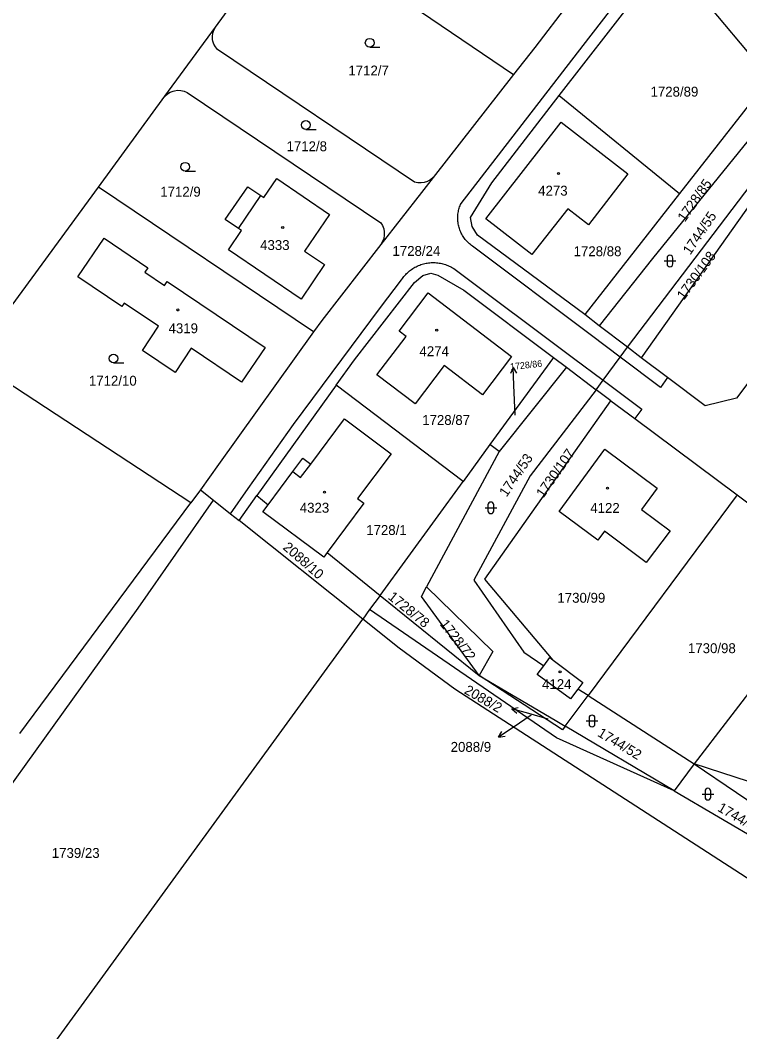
# Model space of a CAD drawing. Extents: x -679220 to -673243, y -1075091 to -1066557.
# Drawn here: x -677250.5 to -677126.9, y -1072559.9 to -1072386.3 of the extents above; entities that cross this region are included whole.
import ezdxf

# ---------------------------------------------------------------- set-up
doc = ezdxf.new("R2010")
doc.units = 0
for name, color, linetype in [('Hranice parcel', 7, 'Continuous'), ('Parcelní čísla', 7, 'Continuous'), ('Pop  PČ popisy', 7, 'Continuous'), ('Vnitřní kresba', 7, 'Continuous'), ('Značky budov', 7, 'Continuous'), ('Značky kultur', 7, 'Continuous')]:
    doc.layers.add(name, color=color, linetype=linetype)

msp = doc.modelspace()

# ---------------------------------------------------------------- linework, layer by layer
at = {"layer": 'Hranice parcel'}
for p, q in [((-677216.96, -1072387.5), (-677203.94, -1072369.73)), ((-677203.94, -1072369.73), (-677165.72, -1072395.65)), ((-677157.88, -1072399.21), (-677139.3, -1072375.33)), ((-677133.56, -1072382.2), (-677121.78, -1072396.3)), ((-677225.63, -1072399.35), (-677216.96, -1072387.5)), ((-677182.75, -1072414.11), (-677216.6, -1072391.34)), ((-677165.72, -1072395.65), (-677179.53, -1072413.28)), ((-677121.78, -1072396.3), (-677137.23, -1072416.05)), ((-677237.02, -1072414.96), (-677225.63, -1072399.35)), ((-677221.79, -1072398.69), (-677188.52, -1072421.07)), ((-677157.88, -1072399.21), (-677137.23, -1072416.05)), ((-677146.18, -1072442.44), (-677116.27, -1072403.07)), ((-677115.41, -1072404.11), (-677143.8, -1072444.26)), ((-677253.57, -1072437.57), (-677237.02, -1072414.96)), ((-677200.08, -1072439.81), (-677237.02, -1072414.96)), ((-677137.23, -1072416.05), (-677153.47, -1072436.81)), ((-677151.03, -1072438.75), (-677153.47, -1072436.81)), ((-677146.18, -1072442.44), (-677151.03, -1072438.75)), ((-677200.08, -1072439.81), (-677216.4, -1072462.58)), ((-677143.8, -1072444.26), (-677146.18, -1072442.44)), ((-677158.88, -1072444.22), (-677169.8, -1072459.15)), ((-677158.88, -1072444.22), (-677156.67, -1072445.86)), ((-677156.67, -1072445.86), (-677168.19, -1072460.35)), ((-677156.67, -1072445.86), (-677151.54, -1072449.73)), ((-677196.19, -1072448.95), (-677209.82, -1072467.91)), ((-677174.41, -1072465.47), (-677196.19, -1072448.95)), ((-677149, -1072451.64), (-677151.54, -1072449.73)), ((-677168.19, -1072460.35), (-677180.67, -1072483.55)), ((-677169.8, -1072459.15), (-677174.41, -1072465.47)), ((-677168.19, -1072460.35), (-677169.8, -1072459.15)), ((-677216.4, -1072462.58), (-677219.5, -1072466.9)), ((-677207.9, -1072469.46), (-677203.66, -1072463.77)), ((-677188.68, -1072485.02), (-677174.41, -1072465.47)), ((-677219.5, -1072466.9), (-677221.17, -1072469.15)), ((-677219.5, -1072466.9), (-677217.26, -1072468.69)), ((-677212.89, -1072472.17), (-677209.82, -1072467.91)), ((-677209.82, -1072467.91), (-677207.9, -1072469.46)), ((-677127.33, -1072467.78), (-677152.94, -1072502.22)), ((-677127.33, -1072467.78), (-677109.56, -1072481.11)), ((-677250.54, -1072508.76), (-677221.17, -1072469.15)), ((-677208.79, -1072470.66), (-677207.9, -1072469.46)), ((-677198.35, -1072478.48), (-677208.79, -1072470.66)), ((-677191.43, -1072469.2), (-677197.75, -1072477.68)), ((-677191.65, -1072489.1), (-677212.89, -1072472.17)), ((-677197.75, -1072477.68), (-677198.35, -1072478.48)), ((-677197.75, -1072477.68), (-677188.68, -1072485.02)), ((-677109.56, -1072481.11), (-677134.69, -1072513.93)), ((-677188.68, -1072485.02), (-677190.46, -1072487.46)), ((-677188.68, -1072485.02), (-677171.67, -1072498.79)), ((-677190.46, -1072487.46), (-677191.65, -1072489.1)), ((-677265.54, -1072590.62), (-677191.65, -1072489.1)), ((-677161.66, -1072498.6), (-677160.55, -1072497.11)), ((-677155.95, -1072502.81), (-677161.66, -1072498.6)), ((-677154.67, -1072501.1), (-677155.95, -1072502.81)), ((-677152.94, -1072502.22), (-677154.67, -1072501.1)), ((-677156.85, -1072507.48), (-677152.94, -1072502.22)), ((-677152.94, -1072502.22), (-677134.69, -1072513.93)), ((-677138.16, -1072518.56), (-677156.85, -1072507.48)), ((-677134.69, -1072513.93), (-677138.16, -1072518.56)), ((-677109.45, -1072522.17), (-677134.69, -1072513.93)), ((-677138.16, -1072518.56), (-677118.01, -1072530.39))]:
    msp.add_line(p, q, dxfattribs=at)
for points in [[(-677150.5, -1072375.83), (-677162.06, -1072390.97), (-677165.72, -1072395.65)], [(-677216.6, -1072391.34), (-677216.95, -1072390.9), (-677217.21, -1072390.41), (-677217.38, -1072389.88), (-677217.43, -1072389.64), (-677217.46, -1072389.08), (-677217.39, -1072388.53), (-677217.22, -1072387.99), (-677216.96, -1072387.5)], [(-677225.63, -1072399.35), (-677225.21, -1072398.97), (-677224.73, -1072398.67), (-677224.2, -1072398.46), (-677224, -1072398.41), (-677223.44, -1072398.33), (-677222.87, -1072398.35), (-677222.31, -1072398.47), (-677221.79, -1072398.69)], [(-677153.47, -1072436.81), (-677171.93, -1072423.21), (-677172.85, -1072421.69), (-677173.11, -1072420.14), (-677169.46, -1072414.19), (-677157.88, -1072399.21)], [(-677119.32, -1072399.39), (-677141.89, -1072427.23), (-677151.03, -1072438.75)], [(-677162.58, -1072426.51), (-677170.48, -1072420.38), (-677157.56, -1072403.79), (-677146.1, -1072412.69), (-677152.87, -1072421.41), (-677156.42, -1072418.67), (-677162.58, -1072426.51)], [(-677201.64, -1072425.94), (-677198.24, -1072428.26), (-677202.25, -1072434.16), (-677214.69, -1072425.69), (-677212.5, -1072422.4), (-677213.01, -1072422.06), (-677215.25, -1072420.52), (-677211.41, -1072414.88), (-677209.16, -1072416.4), (-677208.66, -1072416.73), (-677206.43, -1072413.47), (-677197.37, -1072419.65), (-677201.64, -1072425.94)], [(-677179.53, -1072413.28), (-677181.55, -1072415.86), (-677188.51, -1072424.8)], [(-677179.53, -1072413.28), (-677179.96, -1072413.65), (-677180.45, -1072413.94), (-677180.53, -1072413.97), (-677181.07, -1072414.15), (-677181.63, -1072414.24), (-677182.19, -1072414.22), (-677182.75, -1072414.11)], [(-677188.52, -1072421.07), (-677188.23, -1072421.56), (-677188.04, -1072422.1), (-677187.94, -1072422.64), (-677187.94, -1072423.21), (-677188.03, -1072423.77), (-677188.23, -1072424.31), (-677188.51, -1072424.8)], [(-677212.45, -1072448.42), (-677221.09, -1072442.62), (-677223.88, -1072446.77), (-677229.5, -1072442.97), (-677226.74, -1072438.83), (-677232.64, -1072434.85), (-677233.03, -1072435.44), (-677240.57, -1072430.37), (-677236.09, -1072423.72), (-677228.56, -1072428.78), (-677229.08, -1072429.57), (-677225.7, -1072431.85), (-677225.24, -1072431.17), (-677208.43, -1072442.46), (-677212.45, -1072448.42)], [(-677188.51, -1072424.8), (-677198.66, -1072437.82), (-677200.08, -1072439.81)], [(-677196.19, -1072448.95), (-677193.06, -1072444.59), (-677182.75, -1072431.3), (-677181.3, -1072430.13), (-677179.92, -1072429.75), (-677178.73, -1072430.04), (-677174.3, -1072432.65), (-677158.88, -1072444.22)], [(-677177.66, -1072445.59), (-677182.65, -1072452.16), (-677189.2, -1072447.16), (-677184.21, -1072440.6), (-677185.4, -1072439.69), (-677180.39, -1072433.11), (-677166.07, -1072444.05), (-677171.08, -1072450.59), (-677177.66, -1072445.59)], [(-677221.17, -1072469.15), (-677258.69, -1072444.57), (-677257.02, -1072442.29)], [(-677151.54, -1072449.73), (-677150.34, -1072448.1), (-677147.42, -1072444.13), (-677146.18, -1072442.44)], [(-677117.32, -1072451.18), (-677123.77, -1072446.31), (-677127.42, -1072451.16), (-677132.84, -1072452.48), (-677139.28, -1072447.65), (-677143.8, -1072444.26)], [(-677151.54, -1072449.73), (-677162.89, -1072464.5), (-677172.56, -1072482.39), (-677163.96, -1072494.8), (-677160.55, -1072497.11)], [(-677158.92, -1072496.15), (-677170.67, -1072482.27), (-677149, -1072451.64)], [(-677149, -1072451.64), (-677144.9, -1072454.69), (-677127.33, -1072467.78)], [(-677203.66, -1072463.77), (-677201.94, -1072461.48), (-677200.58, -1072462.48), (-677194.79, -1072454.73), (-677186.74, -1072460.72), (-677192.52, -1072468.38), (-677191.43, -1072469.2)], [(-677138.85, -1072473.92), (-677142.93, -1072479.36), (-677150.11, -1072474.01), (-677151.26, -1072475.56), (-677157.93, -1072470.61), (-677150.03, -1072459.93), (-677141.04, -1072466.61), (-677143.76, -1072470.26), (-677138.85, -1072473.92)], [(-677289.19, -1072575.45), (-677270.67, -1072543.4), (-677230.24, -1072487.22), (-677217.26, -1072468.69)], [(-677217.26, -1072468.69), (-677214.34, -1072471.01), (-677212.89, -1072472.17)], [(-677171.67, -1072498.79), (-677181.54, -1072485.23), (-677180.67, -1072483.55)], [(-677180.67, -1072483.55), (-677169.32, -1072494.63), (-677171.67, -1072498.79)], [(-677138.16, -1072518.56), (-677158.34, -1072509.48), (-677190.46, -1072487.46)], [(-677087.25, -1072552.22), (-677121.06, -1072536.49), (-677175.82, -1072501.1), (-677185.37, -1072494.11), (-677191.65, -1072489.1)], [(-677160.55, -1072497.11), (-677159.51, -1072495.71), (-677158.92, -1072496.15)], [(-677158.92, -1072496.15), (-677153.81, -1072499.95), (-677154.67, -1072501.1)], [(-677156.85, -1072507.48), (-677157.34, -1072508.13), (-677171.67, -1072498.79)], [(-677171.67, -1072498.79), (-677158.57, -1072506.46), (-677156.85, -1072507.48)], [(-677134.69, -1072513.93), (-677120.16, -1072523.75), (-677112.98, -1072521.87), (-677110.51, -1072523.23)]]:
    msp.add_lwpolyline(points, dxfattribs=at)
at = {"layer": 'Pop  PČ popisy'}
for p, q in [((-677165.79, -1072445.92), (-677166.25, -1072446.94)), ((-677165.68, -1072448.92), (-677165.79, -1072445.92)), ((-677165.79, -1072445.92), (-677165.25, -1072446.9)), ((-677165.46, -1072454.11), (-677165.68, -1072448.92)), ((-677166.03, -1072504.49), (-677164.92, -1072504.29)), ((-677163.14, -1072505.32), (-677166.03, -1072504.49)), ((-677166.03, -1072504.49), (-677165.2, -1072505.25)), ((-677159.81, -1072506.25), (-677163.14, -1072505.32)), ((-677162.69, -1072505.6), (-677165.81, -1072507.68)), ((-677165.81, -1072507.68), (-677168.3, -1072509.36)), ((-677168.3, -1072509.36), (-677167.75, -1072508.38)), ((-677168.3, -1072509.36), (-677167.19, -1072509.21))]:
    msp.add_line(p, q, dxfattribs=at)
at = {"layer": 'Vnitřní kresba'}
for p, q in [((-677213.01, -1072422.06), (-677209.16, -1072416.4)), ((-677203.66, -1072463.77), (-677202.31, -1072464.79)), ((-677202.31, -1072464.79), (-677200.58, -1072462.48))]:
    msp.add_line(p, q, dxfattribs=at)
for points in [[(-677174.76, -1072417.75), (-677153.79, -1072390.67), (-677139.82, -1072372.58)], [(-677172.81, -1072425.07), (-677172.98, -1072424.95), (-677173.15, -1072424.82), (-677173.31, -1072424.68), (-677173.47, -1072424.54), (-677173.62, -1072424.39), (-677173.77, -1072424.24), (-677173.91, -1072424.08), (-677174.04, -1072423.92), (-677174.17, -1072423.75), (-677174.29, -1072423.58), (-677174.41, -1072423.41), (-677174.52, -1072423.23), (-677174.62, -1072423.04), (-677174.72, -1072422.85), (-677174.81, -1072422.66), (-677174.9, -1072422.47), (-677174.97, -1072422.27), (-677175.04, -1072422.07), (-677175.1, -1072421.87), (-677175.16, -1072421.67), (-677175.2, -1072421.46), (-677175.24, -1072421.25), (-677175.28, -1072421.04), (-677175.3, -1072420.83), (-677175.32, -1072420.62), (-677175.33, -1072420.41), (-677175.33, -1072420.2), (-677175.32, -1072419.99), (-677175.31, -1072419.78), (-677175.29, -1072419.57), (-677175.26, -1072419.36), (-677175.22, -1072419.15), (-677175.18, -1072418.95), (-677175.13, -1072418.74), (-677175.07, -1072418.54), (-677175, -1072418.34), (-677174.93, -1072418.14), (-677174.85, -1072417.94), (-677174.76, -1072417.75)], [(-677147.42, -1072444.13), (-677152.36, -1072440.42), (-677172.81, -1072425.07)], [(-677184.97, -1072430.84), (-677184.84, -1072430.65), (-677184.71, -1072430.47), (-677184.57, -1072430.3), (-677184.42, -1072430.12), (-677184.27, -1072429.96), (-677184.11, -1072429.79), (-677183.95, -1072429.64), (-677183.78, -1072429.49), (-677183.61, -1072429.34), (-677183.43, -1072429.21), (-677183.25, -1072429.07), (-677183.06, -1072428.95), (-677182.87, -1072428.83), (-677182.67, -1072428.72), (-677182.47, -1072428.61), (-677182.27, -1072428.51), (-677182.06, -1072428.42), (-677181.85, -1072428.34), (-677181.64, -1072428.26), (-677181.43, -1072428.19), (-677181.21, -1072428.13), (-677180.99, -1072428.07), (-677180.77, -1072428.03), (-677180.55, -1072427.99), (-677180.32, -1072427.96), (-677180.1, -1072427.93), (-677179.87, -1072427.92), (-677179.65, -1072427.91), (-677179.42, -1072427.91), (-677179.2, -1072427.92), (-677178.97, -1072427.93), (-677178.75, -1072427.96), (-677178.52, -1072427.99), (-677178.3, -1072428.03), (-677178.08, -1072428.07), (-677177.86, -1072428.12), (-677177.65, -1072428.19), (-677177.43, -1072428.26), (-677177.22, -1072428.33), (-677177.01, -1072428.42), (-677176.8, -1072428.51), (-677176.6, -1072428.6), (-677176.4, -1072428.71), (-677176.2, -1072428.82), (-677176.01, -1072428.94)], [(-677176.01, -1072428.94), (-677155.42, -1072444.29), (-677150.34, -1072448.1)], [(-677214.34, -1072471.01), (-677211.31, -1072466.7), (-677203.54, -1072455.69), (-677188.62, -1072435.61), (-677184.97, -1072430.84)], [(-677139.28, -1072447.65), (-677140.52, -1072449.32), (-677147.42, -1072444.13)], [(-677150.34, -1072448.1), (-677143.71, -1072453.05), (-677144.9, -1072454.69)]]:
    msp.add_lwpolyline(points, dxfattribs=at)
at = {"layer": 'Značky budov'}
for centre in [(-677158.01, -1072412.6), (-677205.4, -1072421.9), (-677223.42, -1072436.04), (-677178.94, -1072439.51), (-677198.2, -1072467.3), (-677149.6, -1072466.63), (-677157.75, -1072498.16)]:
    msp.add_circle(centre, 0.175, dxfattribs=at)
at = {"layer": 'Značky kultur'}
for p, q in [((-677190.45, -1072390.92), (-677188.7, -1072390.92)), ((-677201.41, -1072405.04), (-677199.66, -1072405.04)), ((-677222.14, -1072412.2), (-677220.39, -1072412.2)), ((-677139.37, -1072427.13), (-677139.37, -1072428.13)), ((-677138.37, -1072428.13), (-677138.37, -1072427.13)), ((-677139.87, -1072427.63), (-677137.87, -1072427.63)), ((-677234.46, -1072445.12), (-677232.71, -1072445.12)), ((-677170.63, -1072470), (-677168.63, -1072470)), ((-677170.13, -1072469.5), (-677170.13, -1072470.5)), ((-677169.13, -1072470.5), (-677169.13, -1072469.5)), ((-677153.26, -1072506.58), (-677151.26, -1072506.58)), ((-677152.76, -1072506.08), (-677152.76, -1072507.08)), ((-677151.76, -1072507.08), (-677151.76, -1072506.08)), ((-677133.35, -1072519.14), (-677131.35, -1072519.14)), ((-677132.85, -1072518.64), (-677132.85, -1072519.64)), ((-677131.85, -1072519.64), (-677131.85, -1072518.64))]:
    msp.add_line(p, q, dxfattribs=at)
for centre in [(-677190.45, -1072390.17), (-677201.41, -1072404.29), (-677222.14, -1072411.45), (-677234.46, -1072444.37)]:
    msp.add_circle(centre, 0.75, dxfattribs=at)
for centre, start, end in [((-677138.87, -1072427.13), 0, 180), ((-677138.87, -1072428.13), 180, 359.9879), ((-677169.63, -1072469.5), 0, 180), ((-677169.63, -1072470.5), 180, 359.9879), ((-677152.26, -1072506.08), 0, 180), ((-677152.26, -1072507.08), 180, 359.9879), ((-677132.35, -1072518.64), 0, 180), ((-677132.35, -1072519.64), 180, 359.9879)]:
    msp.add_arc(centre, 0.5, start, end, dxfattribs=at)

# ---------------------------------------------------------------- texts
at = {"layer": 'Parcelní čísla'}
for s, p in [('1712/7', (-677194.11, -1072395.79)), ('1728/89', (-677142.21, -1072399.42)), ('1712/8', (-677204.74, -1072408.79)), ('1712/9', (-677226.43, -1072416.59)), ('4273', (-677161.51, -1072416.41)), ('4333', (-677209.27, -1072425.75)), ('1728/24', (-677186.54, -1072426.76)), ('1728/88', (-677155.42, -1072426.81)), ('4319', (-677225, -1072440.03)), ('4274', (-677181.9, -1072443.97)), ('1712/10', (-677238.69, -1072449.03)), ('1728/87', (-677181.43, -1072455.77)), ('4323', (-677202.46, -1072470.84)), ('4122', (-677152.56, -1072470.87)), ('1728/1', (-677191.05, -1072474.66)), ('1730/99', (-677158.2, -1072486.29)), ('1730/98', (-677135.78, -1072494.94)), ('4124', (-677160.84, -1072501.11)), ('2088/9', (-677176.54, -1072511.88)), ('1739/23', (-677245.06, -1072530.08))]:
    msp.add_text(s, height=1.7, dxfattribs=at).set_placement(p)
for s, height, rotation, p in [('1728/85', 1.7, 55, (-677136.31, -1072421.06)), ('1744/55', 1.7, 56, (-677135.38, -1072426.7)), ('1730/108', 1.7, 54, (-677136.45, -1072434.43)), ('1728/86', 1.139, 6, (-677166.26, -1072446.35)), ('1730/107', 1.7, 55, (-677160.61, -1072468.4)), ('1744/53', 1.7, 56, (-677166.93, -1072468.24)), ('2088/10', 1.7, 319, (-677205.48, -1072476.98)), ('1728/78', 1.7, 321, (-677187.42, -1072485.53)), ('1728/72', 1.7, 308, (-677178.5, -1072489.98)), ('2088/2', 1.7, 330, (-677174.35, -1072501.76)), ('1744/52', 1.7, 329, (-677151.45, -1072509.09)), ('1744/51', 1.7, 330, (-677130.83, -1072521.94))]:
    msp.add_text(s, height=height, rotation=rotation, dxfattribs=at).set_placement(p)

doc.saveas('drawing.dxf')
